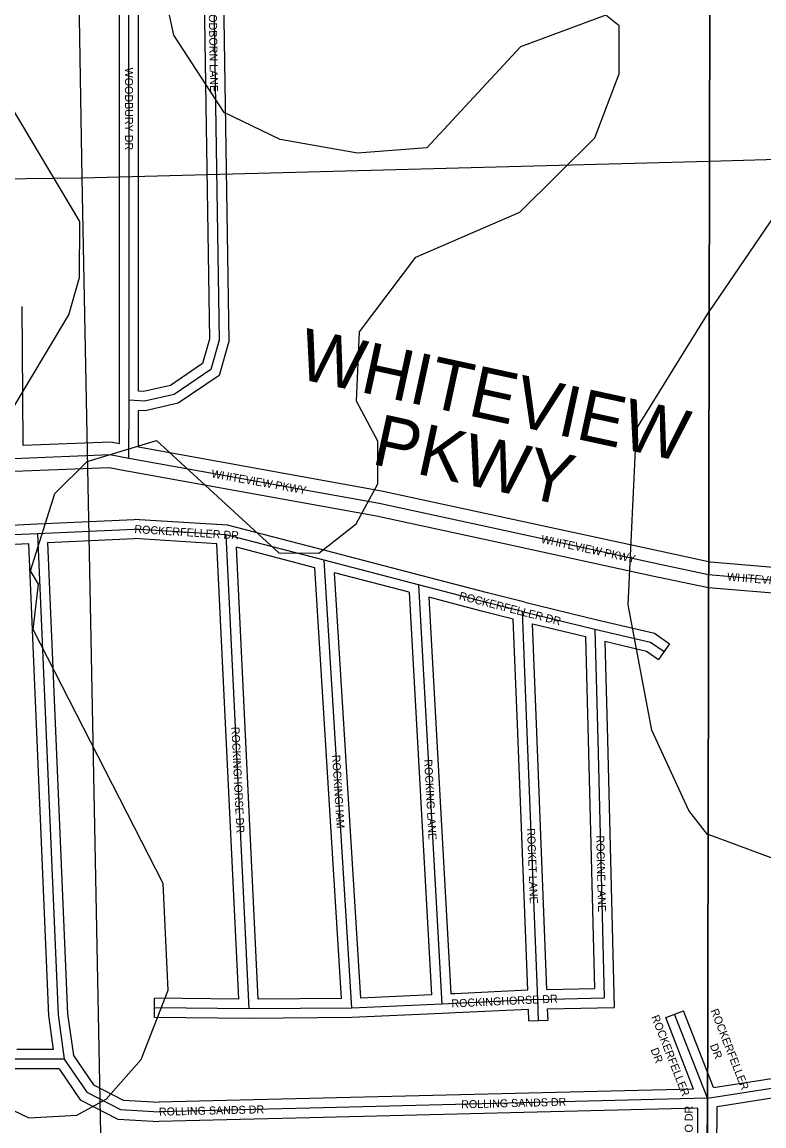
# Model space of a CAD drawing. Extents: x 457167 to 656239, y 1787309 to 1969297.
# Drawn here: x 574580 to 576898, y 1884436 to 1887885 of the extents above; entities that cross this region are included whole.
import ezdxf

# ---------------------------------------------------------------- set-up
doc = ezdxf.new("R2010")
doc.units = 0
for name, color, linetype in [('Level 1', 7, 'Continuous'), ('Level 22', 7, 'Continuous'), ('Level 23', 7, 'Continuous'), ('Level 28', 7, 'Continuous'), ('Level 31', 7, 'Continuous'), ('Level 32', 7, 'Continuous'), ('Level 34', 7, 'Continuous'), ('Level 63', 7, 'Continuous'), ('Level 7', 7, 'Continuous')]:
    doc.layers.add(name, color=color, linetype=linetype)

msp = doc.modelspace()

# ---------------------------------------------------------------- linework, layer by layer
at = {"layer": 'Level 1'}
for p, q in [((574767.358, 1887396.588), (574681.632, 1892654.439)), ((579922.889, 1887536.016), (576727.91, 1887449.619)), ((576727.911, 1887449.619), (574767.358, 1887396.588)), ((574767.358, 1887396.588), (569390.93, 1887351.866)), ((574868.514, 1882210.607), (574767.358, 1887396.588))]:
    msp.add_line(p, q, dxfattribs=at)
at = {"layer": 'Level 22'}
for p, q in [((575695.409, 1886380.183), (574913.934, 1886521.158)), ((576090.251, 1886294.603), (575695.409, 1886380.183)), ((576577.607, 1886188.827), (576090.251, 1886294.603)), ((577109.898, 1886124.416), (576725.144, 1886157.236))]:
    msp.add_line(p, q, dxfattribs=at)
for points in [[(574913.934, 1886521.158), (574854.48, 1886532.197), (574553.256, 1886520.494)], [(576725.145, 1886157.236), (576725.12, 1886157.239), (576577.607, 1886188.827)]]:
    msp.add_lwpolyline(points, dxfattribs=at)
at = {"layer": 'Level 23'}
for p, q in [((575703.199, 1886419.423), (574943.95, 1886556.389)), ((575687.621, 1886340.941), (574906.833, 1886481.791)), ((576098.725, 1886333.696), (575703.2, 1886419.423)), ((576081.779, 1886255.509), (575687.62, 1886340.941)), ((576586.092, 1886227.917), (576098.736, 1886333.693)), ((576569.124, 1886149.736), (576081.768, 1886255.511)), ((576725.233, 1886198.123), (576585.983, 1886227.941)), ((577102.359, 1886084.911), (576725.059, 1886117.098))]:
    msp.add_line(p, q, dxfattribs=at)
for points in [[(574883.954, 1886567.408), (574857.39, 1886572.341), (574582.954, 1886561.678)], [(574906.63, 1886481.829), (574851.57, 1886492.053), (574554.809, 1886480.523)], [(577087.376, 1886166.482), (576731.03, 1886196.881), (576725.232, 1886198.123)], [(576725.06, 1886117.098), (576719.209, 1886117.597), (576569.232, 1886149.713)]]:
    msp.add_lwpolyline(points, dxfattribs=at)
at = {"layer": 'Level 31'}
for p, q in [((574913.934, 1886521.158), (574914.013, 1886702.978)), ((574486.573, 1886280.275), (574628.123, 1886286.872)), ((574628.123, 1886286.872), (574930.308, 1886300.756)), ((575217.476, 1886283.039), (574930.308, 1886300.756)), ((575523.594, 1886203.463), (575217.476, 1886283.039)), ((575288.995, 1884801.051), (575217.476, 1886283.039)), ((575818.268, 1886126.825), (575523.594, 1886203.463)), ((575609.935, 1884803.991), (575523.594, 1886203.463)), ((576026.797, 1886072.556), (575818.268, 1886126.825)), ((575818.268, 1886126.825), (575891.455, 1884816.473)), ((576143.779, 1886042.485), (576026.797, 1886072.556)), ((576157.653, 1885691.179), (576143.779, 1886042.485)), ((576143.779, 1886042.485), (576370.12, 1885988.18)), ((576370.12, 1885988.18), (576378.92, 1885642.34)), ((576191.108, 1884830.736), (576157.653, 1885691.179)), ((576378.92, 1885642.34), (576399.135, 1884835.381)), ((576191.108, 1884830.736), (575933.126, 1884818.566)), ((576191.108, 1884830.736), (576399.135, 1884835.381)), ((576193.51, 1884764.912), (576191.108, 1884830.736)), ((575288.995, 1884801.051), (574993.834, 1884804.241)), ((575609.935, 1884803.991), (575288.995, 1884801.051)), ((575891.455, 1884816.473), (575609.935, 1884803.991)), ((575933.126, 1884818.566), (575891.455, 1884816.473)), ((576721.625, 1884521.96), (576619.131, 1884784.726)), ((574711.672, 1884644.129), (574533.87, 1884644.156)), ((576721.646, 1884521.963), (577007.03, 1884566.804)), ((576721.625, 1884521.96), (575478.848, 1884491.181)), ((576720.991, 1884225.231), (576721.625, 1884521.96)), ((576721.625, 1884521.96), (576721.647, 1884521.963)), ((575303.898, 1884486.835), (575007.756, 1884479.844)), ((575478.848, 1884491.181), (575303.898, 1884486.835))]:
    msp.add_line(p, q, dxfattribs=at)
for points in [[(574914.013, 1886702.978), (574913.931, 1888557.178), (575132.811, 1888734.883)], [(575132.811, 1888734.883), (575168.518, 1888628.986), (575195.581, 1886890.365), (575169.62, 1886798.784), (575055.587, 1886721.577), (574962.034, 1886700.691), (574914.013, 1886702.978)], [(574628.123, 1886286.872), (574692.256, 1884783.082), (574711.672, 1884644.129)], [(576370.12, 1885988.18), (576543.376, 1885947.08), (576585.933, 1885917.535)], [(574711.672, 1884644.129), (574782.057, 1884540.701), (574887.221, 1884486.652), (575007.756, 1884479.844)]]:
    msp.add_lwpolyline(points, dxfattribs=at)
at = {"layer": 'Level 32'}
for p, q in [((574581.785, 1886719.254), (574579.847, 1886995.624)), ((574582.954, 1886561.678), (574581.785, 1886719.266)), ((574883.954, 1886567.408), (574884.013, 1886702.991)), ((574943.95, 1886556.388), (574944, 1886671.514)), ((574485.177, 1886310.242), (574626.727, 1886316.84)), ((574626.747, 1886316.841), (574930.545, 1886330.799)), ((575222.218, 1886312.803), (574930.545, 1886330.799)), ((575531.141, 1886232.498), (575222.218, 1886312.803)), ((574517.413, 1886251.679), (574599.434, 1886255.501)), ((574659.37, 1886258.275), (574930.073, 1886270.713)), ((575188.807, 1886254.75), (574930.073, 1886270.713)), ((575257.496, 1884831.394), (575188.807, 1886254.75)), ((575494.99, 1886179.901), (575249.409, 1886243.741)), ((575317.571, 1884831.315), (575249.409, 1886243.74)), ((575825.82, 1886155.859), (575531.145, 1886232.497)), ((575578.046, 1884833.7), (575494.99, 1886179.9)), ((575638.064, 1884835.268), (575556.085, 1886164.014)), ((575789.536, 1886103.298), (575556.086, 1886164.014)), ((576034.354, 1886101.589), (575825.825, 1886155.858)), ((575789.535, 1886103.298), (575859.809, 1884845.099)), ((576019.242, 1886043.521), (575850.516, 1886087.431)), ((575850.516, 1886087.431), (575919.747, 1884847.931)), ((576150.779, 1886071.657), (576034.354, 1886101.589)), ((576150.779, 1886071.657), (576377.12, 1886017.352)), ((576114.684, 1886018.987), (576019.329, 1886043.499)), ((576127.677, 1885689.995), (576114.685, 1886018.987)), ((576187.63, 1885692.363), (576175.321, 1886004.065)), ((576175.321, 1886004.065), (576340.716, 1885964.381)), ((576340.716, 1885964.381), (576348.93, 1885641.576)), ((576401.103, 1885949.996), (576408.911, 1885643.103)), ((576603.042, 1885942.179), (576568.824, 1885892.891)), ((576219.94, 1884861.387), (576187.631, 1885692.345)), ((576159.975, 1884859.301), (576127.676, 1885690.013)), ((576348.93, 1885641.588), (576368.392, 1884864.701)), ((576408.911, 1885643.091), (576429.88, 1884806.059)), ((576219.94, 1884861.387), (576368.391, 1884864.701)), ((574993.51, 1884774.241), (574994.158, 1884834.239)), ((575257.497, 1884831.394), (574994.158, 1884834.239)), ((575578.045, 1884833.701), (575317.571, 1884831.315)), ((575859.809, 1884845.099), (575638.064, 1884835.267)), ((575931.623, 1884848.527), (575919.746, 1884847.931)), ((576159.975, 1884859.301), (575931.713, 1884848.532)), ((576162.235, 1884799.338), (575934.541, 1884788.597)), ((576163.53, 1884763.817), (576162.235, 1884799.338)), ((576222.2, 1884801.421), (576429.881, 1884806.058)), ((576223.491, 1884766.006), (576222.2, 1884801.421)), ((576591.182, 1884773.824), (576647.082, 1884795.628)), ((576721.823, 1884604.014), (576647.082, 1884795.628)), ((575288.971, 1884771.049), (574993.51, 1884774.241)), ((575610.738, 1884773.995), (575288.971, 1884771.048)), ((575892.785, 1884786.501), (575610.738, 1884773.995)), ((575934.631, 1884788.602), (575892.96, 1884786.51)), ((576163.53, 1884763.817), (576223.491, 1884766.006)), ((576678.138, 1884550.892), (576591.182, 1884773.824)), ((574677.188, 1884674.133), (574563.017, 1884674.151)), ((574695.8, 1884614.131), (574533.866, 1884614.156)), ((576740.807, 1884555.341), (576721.822, 1884604.014)), ((576740.806, 1884555.341), (576975.785, 1884592.261)), ((575478.103, 1884521.172), (575303.154, 1884516.826)), ((576678.139, 1884550.891), (575478.105, 1884521.172)), ((576751.571, 1884496.295), (576978.709, 1884531.985)), ((575303.19, 1884516.826), (575008.25, 1884509.863)), ((576691.56, 1884491.204), (575479.59, 1884461.19)), ((576691.051, 1884253.496), (576691.56, 1884491.204)), ((576750.992, 1884225.566), (576751.57, 1884496.295)), ((575304.607, 1884456.843), (575007.265, 1884449.823)), ((575479.593, 1884461.19), (575304.644, 1884456.843))]:
    msp.add_line(p, q, dxfattribs=at)
for points in [[(574884.012, 1886702.976), (574883.93, 1888571.463), (575113.901, 1888758.174)], [(575167.899, 1888724.722), (575198.442, 1888634.135), (575225.646, 1886886.424), (575195.498, 1886780.076), (575067.687, 1886693.54), (574964.635, 1886670.533), (574944.001, 1886671.514)], [(574944.012, 1886731.583), (574943.933, 1888542.892), (575118.185, 1888684.364)], [(575118.185, 1888684.364), (575138.595, 1888623.837), (575165.515, 1886894.306), (575143.74, 1886817.493), (575043.488, 1886749.616), (574959.432, 1886730.849), (574944.012, 1886731.583)], [(574599.434, 1886255.501), (574662.344, 1884780.361), (574677.189, 1884674.134)], [(574659.371, 1886258.275), (574722.168, 1884785.803), (574740.416, 1884655.216)], [(576377.045, 1886017.371), (576555.822, 1885974.961), (576603.042, 1885942.179)], [(576401.103, 1885949.996), (576530.93, 1885919.199), (576568.824, 1885892.891)], [(574740.416, 1884655.216), (574802.563, 1884563.894), (574895.271, 1884516.246), (575008.25, 1884509.864)], [(574695.799, 1884614.13), (574761.551, 1884517.509), (574879.172, 1884457.058), (575007.265, 1884449.822)]]:
    msp.add_lwpolyline(points, dxfattribs=at)
at = {"layer": 'Level 63'}
for points in [[(536942.563, 1878385.707), (576708.29, 1878279.4), (576805.546, 1923734.416), (537088.612, 1923840.983), (536942.563, 1878385.707)], [(576708.289, 1878279.4), (616473.709, 1878215.526), (616521.962, 1923670.374), (576805.545, 1923734.416), (576708.289, 1878279.4)]]:
    msp.add_lwpolyline(points, dxfattribs=at)
at = {"layer": 'Level 7'}
msp.add_lwpolyline([(574266.029, 1886554.742), (574416.181, 1886587.595), (574541.482, 1886662.198), (574725.861, 1886970.048), (574759.57, 1887086.661), (574760.128, 1887261.726), (574511.378, 1887679.362), (574353.374, 1887796.563), (574070.855, 1888080.916), (573896.877, 1888423.262), (573863.955, 1888556.736), (573840.289, 1888973.655), (573707.265, 1889082.456), (573573.753, 1889041.193), (573498.463, 1888958.061), (573431.055, 1888733.204), (573405.198, 1888474.847), (573462.205, 1888049.528), (573477.182, 1887524.276), (573543.056, 1887273.991), (573625.93, 1887115.297), (573850.028, 1886814.473), (574049.614, 1886655.461), (574266.029, 1886554.742)], close=True, dxfattribs=at)
for points in [[(574476.23, 1884519.946), (574601.083, 1884461.196), (574751.165, 1884469.048), (574751.165, 1884469.048), (574843.036, 1884518.77), (574951.796, 1884643.485), (575035.875, 1884859.971), (575020.25, 1885193.459), (574614.323, 1885986.723), (574631.451, 1886128.406), (574606.57, 1886170.157), (574682.388, 1886411.674), (574782.749, 1886511.387), (574999.691, 1886577.361), (575382.043, 1886226.018), (575507.095, 1886225.63), (575624.096, 1886316.933), (575691.175, 1886441.787), (575691.604, 1886575.171), (575625.331, 1886700.412), (575634.359, 1886917.128), (575810.169, 1887149.986), (576135.743, 1887290.653), (576369.914, 1887523.322), (576445.562, 1887723.168), (576446.05, 1887873.221), (576404.47, 1887906.701), (576137.375, 1887807.516), (575844.595, 1887491.675), (575627.821, 1887475.691), (575386.196, 1887518.16), (575211.392, 1887602.079), (575053.785, 1887844.323), (574979.84, 1888186.381)], [(576727.296, 1886979.663), (577027.854, 1887421.166), (577169.705, 1887537.709), (577394.848, 1887595.831), (577836.704, 1887628.725)], [(576721.379, 1885346.394), (576663.256, 1885421.615), (576547.361, 1885672.06), (576473.585, 1886064.138), (576500.358, 1886614.231), (576726.607, 1886980.313)], [(576725.548, 1885345.734), (576975.543, 1885253.773)]]:
    msp.add_lwpolyline(points, dxfattribs=at)

# ---------------------------------------------------------------- texts
at = {"layer": 'Level 28'}
for s, p in [('WHITEVIEW', (575434.799, 1886772.69)), ('PKWY', (575668.147, 1886504.795))]:
    msp.add_text(s, height=160, rotation=347.7539, dxfattribs=at).set_placement(p)
at = {"layer": 'Level 34'}
for s, height, rotation, p in [('WOODBORN LANE', 25, 270.890997, (575162.678, 1887966.706)), ('WOODBURY DR', 25, 270.001747, (574901.469, 1887742.519)), ('WHITEVIEW PKWY', 24.99916, 349.773439, (575169.951, 1886462.274)), ('ROCKERFELLER DR', 25, 356.468733, (574930.245, 1886288.238)), ('WHITEVIEW PKWY', 25, 347.753875, (576199.696, 1886258.059)), ('WHITEVIEW PKWY', 25, 355.123947, (576782.288, 1886139.817)), ('ROCKERFELLER DR', 25, 345.583356, (575943.534, 1886081.055)), ('ROCKINGHORSE DR', 25, 272.762169, (575233.965, 1885682.066)), ('ROCKINGHAM', 25, 273.529722, (575548.645, 1885594.437)), ('ROCKING LANE', 25, 273.196075, (575836.27, 1885580.388)), ('ROCKET LANE', 25, 272.225803, (576157.816, 1885365.276)), ('ROCKNE LANE', 25, 271.434267, (576373.919, 1885342.925)), ('ROCKINGHORSE DR', 25, 2.700442, (575922.075, 1884805.531)), ('ROCKERFELLER', 25, 291.3079, (576731.023, 1884796.002)), ('ROCKERFELLER', 25, 291.3079, (576545.755, 1884776.373)), ('DR', 25, 291.3079, (576728.691, 1884687)), ('DR', 25, 291.3079, (576543.423, 1884673.913)), ('ROLLING SANDS DR', 25, 1.417933, (575952.245, 1884490.404)), ('ROLLING SANDS DR', 25, 1.351594, (575007.817, 1884467.343)), ('ROXBORO DR', 25, 89.876831, (576675.409, 1884270.129))]:
    msp.add_text(s, height=height, rotation=rotation, dxfattribs=at).set_placement(p)

doc.saveas('drawing.dxf')
